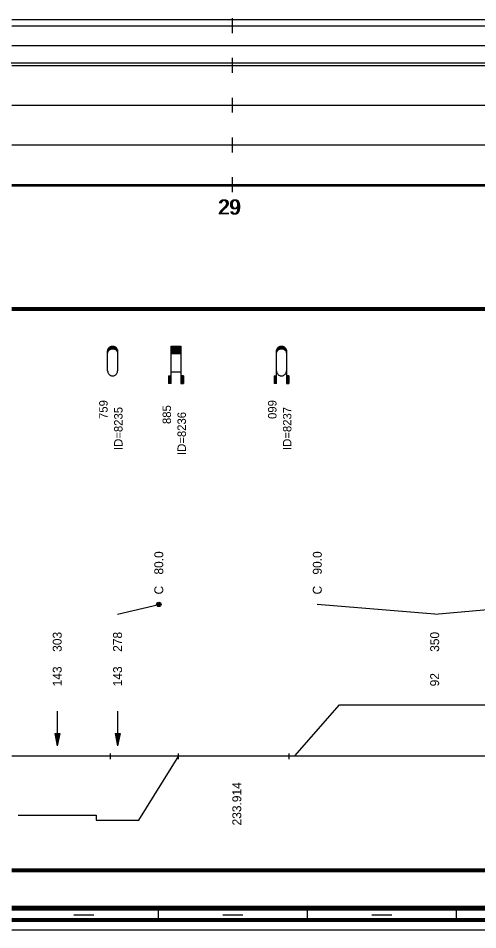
# Model space of a CAD drawing. Extents: x 2 to 10148, y 0 to 380.
# Drawn here: x 3156.8 to 3249.3, y 0 to 183.5 of the extents above; entities that cross this region are included whole.
import ezdxf

# ---------------------------------------------------------------- set-up
doc = ezdxf.new("R2010")
doc.units = 0
for name, color, linetype in [('CARA_S_OBJEKTY', 7, 'Continuous'), ('KRIV1_CARA', 7, 'Continuous'), ('KRIV1_TEXT', 7, 'Continuous'), ('OBJEKTY_TEXT', 7, 'Continuous'), ('OBJEKTY_TVAR', 7, 'Continuous'), ('RAM', 7, 'Continuous'), ('RYCHL_A', 7, 'Continuous'), ('RYCHL_B', 7, 'Continuous'), ('RYCHL_C', 7, 'Continuous'), ('RYCHL_RASTR', 7, 'Continuous'), ('RYCHL_STAN', 7, 'Continuous'), ('STAN_CARA', 7, 'Continuous')]:
    doc.layers.add(name, color=color, linetype=linetype)

msp = doc.modelspace()

# ---------------------------------------------------------------- linework, layer by layer
for p, q in [((3175.31, 35.51), (3175.31, 34.32)), ((3188.98, 35.51), (3188.98, 34.32)), ((3211.29, 35.51), (3211.29, 34.32))]:
    msp.add_line(p, q)
at = {"layer": 'CARA_S_OBJEKTY'}
for p, q in [((3155.54, 125.25), (4045.76, 125.25)), ((3155.54, 125), (4045.76, 125)), ((3155.54, 124.75), (4045.76, 124.75))]:
    msp.add_line(p, q, dxfattribs=at)
at = {"layer": 'KRIV1_CARA'}
for p, q in [((3212.49, 35), (3221.49, 45.29)), ((3221.49, 45.29), (3259.76, 45.29)), ((3155.54, 35), (4045.76, 35)), ((3181.09, 22.05), (3189.09, 35)), ((3156.8, 23.1), (3172.49, 23.1)), ((3172.49, 23.1), (3172.49, 22.05)), ((3172.49, 22.05), (3181.09, 22.05))]:
    msp.add_line(p, q, dxfattribs=at)
at = {"layer": 'KRIV1_TEXT'}
for p, q in [((3176.79, 63.5), (3185.09, 65.5)), ((3240.62, 63.5), (3216.99, 65.5)), ((3240.62, 63.5), (3262.16, 65.5)), ((3164.64, 44), (3164.64, 42.2)), ((3176.79, 44), (3176.79, 42.2)), ((3164.64, 42.2), (3164.64, 40)), ((3176.79, 42.2), (3176.79, 40)), ((3164.14, 39.5), (3164.64, 37)), ((3164.14, 39.5), (3165.14, 39.5)), ((3164.24, 39.5), (3164.64, 37.5)), ((3164.34, 39.5), (3164.64, 38)), ((3164.44, 39.5), (3164.64, 38.5)), ((3164.54, 39.5), (3164.64, 39)), ((3164.64, 40), (3164.64, 37)), ((3165.14, 39.5), (3164.64, 37)), ((3165.04, 39.5), (3164.64, 37.5)), ((3164.94, 39.5), (3164.64, 38)), ((3164.84, 39.5), (3164.64, 38.5)), ((3164.74, 39.5), (3164.64, 39)), ((3164.64, 39.5), (3164.64, 39.5)), ((3164.64, 39.5), (3164.64, 39.5)), ((3176.29, 39.5), (3176.79, 37)), ((3176.29, 39.5), (3177.29, 39.5)), ((3176.39, 39.5), (3176.79, 37.5)), ((3176.49, 39.5), (3176.79, 38)), ((3176.59, 39.5), (3176.79, 38.5)), ((3176.69, 39.5), (3176.79, 39)), ((3176.79, 40), (3176.79, 37)), ((3177.29, 39.5), (3176.79, 37)), ((3177.19, 39.5), (3176.79, 37.5)), ((3177.09, 39.5), (3176.79, 38)), ((3176.99, 39.5), (3176.79, 38.5)), ((3176.89, 39.5), (3176.79, 39)), ((3176.79, 39.5), (3176.79, 39.5)), ((3176.79, 39.5), (3176.79, 39.5))]:
    msp.add_line(p, q, dxfattribs=at)
for radius in [0.45, 0.3, 0.15]:
    msp.add_circle((3185.09, 65.5), radius, dxfattribs=at)
at = {"layer": 'OBJEKTY_TVAR'}
for p, q in [((3175.43, 117.43), (3175.55, 117.47)), ((3175.48, 117.45), (3176.1, 117.45)), ((3175.55, 117.47), (3175.69, 117.49)), ((3175.69, 117.49), (3175.8, 117.5)), ((3175.8, 117.5), (3175.93, 117.49)), ((3175.93, 117.49), (3176.06, 117.46)), ((3176.06, 117.46), (3176.17, 117.43)), ((3187.55, 109.99), (3187.55, 117.49)), ((3187.55, 117.49), (3189.55, 117.49)), ((3189.55, 117.49), (3189.55, 109.99)), ((3209.42, 117.43), (3209.54, 117.47)), ((3209.47, 117.45), (3210.09, 117.45)), ((3209.54, 117.47), (3209.68, 117.49)), ((3209.68, 117.49), (3209.79, 117.5)), ((3209.79, 117.5), (3209.92, 117.49)), ((3209.92, 117.49), (3210.05, 117.46)), ((3210.05, 117.46), (3210.16, 117.43)), ((3174.79, 116.5), (3174.8, 116.65)), ((3174.79, 116.55), (3174.97, 116.55)), ((3174.79, 112.5), (3174.79, 116.5)), ((3174.79, 116.5), (3174.94, 116.5)), ((3174.79, 116.45), (3174.91, 116.45)), ((3174.79, 116.4), (3174.88, 116.4)), ((3174.79, 116.35), (3174.86, 116.35)), ((3174.79, 116.3), (3174.84, 116.3)), ((3174.79, 116.25), (3174.83, 116.25)), ((3174.79, 116.2), (3174.82, 116.2)), ((3174.79, 116.15), (3174.81, 116.15)), ((3174.79, 115.98), (3174.8, 116.13)), ((3174.79, 116.1), (3174.8, 116.1)), ((3174.8, 116.65), (3174.84, 116.81)), ((3174.8, 116.65), (3175.05, 116.65)), ((3174.8, 116.6), (3175.01, 116.6)), ((3174.8, 116.13), (3174.84, 116.28)), ((3174.81, 116.7), (3175.1, 116.7)), ((3174.82, 116.75), (3175.16, 116.75)), ((3174.84, 116.81), (3174.9, 116.95)), ((3174.84, 116.8), (3175.22, 116.8)), ((3174.84, 116.28), (3174.9, 116.43)), ((3174.85, 116.85), (3175.3, 116.85)), ((3174.87, 116.9), (3175.41, 116.9)), ((3174.9, 116.95), (3174.96, 117.06)), ((3174.9, 116.95), (3175.56, 116.95)), ((3174.9, 116.43), (3174.96, 116.53)), ((3174.92, 117), (3176.66, 117)), ((3174.95, 117.05), (3176.63, 117.05)), ((3174.96, 117.06), (3175.05, 117.18)), ((3174.96, 116.53), (3175.05, 116.65)), ((3174.99, 117.1), (3176.59, 117.1)), ((3175.03, 117.15), (3176.55, 117.15)), ((3175.05, 117.18), (3175.14, 117.26)), ((3175.05, 116.65), (3175.14, 116.74)), ((3175.08, 117.2), (3176.5, 117.2)), ((3175.13, 117.25), (3176.45, 117.25)), ((3175.14, 117.26), (3175.27, 117.35)), ((3175.14, 116.74), (3175.27, 116.83)), ((3175.19, 117.3), (3176.39, 117.3)), ((3175.26, 117.35), (3176.32, 117.35)), ((3175.27, 117.35), (3175.4, 117.42)), ((3175.27, 116.83), (3175.4, 116.9)), ((3175.35, 117.4), (3176.23, 117.4)), ((3175.4, 117.42), (3175.43, 117.43)), ((3175.4, 116.9), (3175.43, 116.91)), ((3175.43, 116.91), (3175.55, 116.95)), ((3175.55, 116.95), (3175.69, 116.97)), ((3175.69, 116.97), (3175.8, 116.98)), ((3175.8, 116.98), (3175.93, 116.97)), ((3175.93, 116.97), (3176.06, 116.94)), ((3176.02, 116.95), (3176.68, 116.95)), ((3176.06, 116.94), (3176.17, 116.9)), ((3176.17, 117.43), (3176.28, 117.37)), ((3176.17, 116.9), (3176.71, 116.9)), ((3176.17, 116.9), (3176.28, 116.85)), ((3176.28, 117.37), (3176.35, 117.32)), ((3176.28, 116.85), (3176.73, 116.85)), ((3176.28, 116.85), (3176.35, 116.8)), ((3176.35, 117.32), (3176.5, 117.21)), ((3176.35, 116.8), (3176.5, 116.68)), ((3176.36, 116.8), (3176.74, 116.8)), ((3176.42, 116.75), (3176.76, 116.75)), ((3176.48, 116.7), (3176.77, 116.7)), ((3176.5, 117.21), (3176.58, 117.11)), ((3176.5, 116.68), (3176.58, 116.59)), ((3176.53, 116.65), (3176.78, 116.65)), ((3176.57, 116.6), (3176.78, 116.6)), ((3176.58, 117.11), (3176.67, 116.98)), ((3176.58, 116.59), (3176.67, 116.46)), ((3176.61, 116.55), (3176.79, 116.55)), ((3176.64, 116.5), (3176.79, 116.5)), ((3176.67, 116.98), (3176.71, 116.89)), ((3176.67, 116.46), (3176.71, 116.37)), ((3176.67, 116.45), (3176.79, 116.45)), ((3176.7, 116.4), (3176.79, 116.4)), ((3176.71, 116.89), (3176.75, 116.77)), ((3176.71, 116.37), (3176.75, 116.24)), ((3176.72, 116.35), (3176.79, 116.35)), ((3176.74, 116.3), (3176.79, 116.3)), ((3176.75, 116.77), (3176.78, 116.65)), ((3176.75, 116.25), (3176.79, 116.25)), ((3176.75, 116.24), (3176.78, 116.13)), ((3176.76, 116.2), (3176.79, 116.2)), ((3176.77, 116.15), (3176.79, 116.15)), ((3176.78, 116.65), (3176.79, 116.56)), ((3176.78, 116.13), (3176.79, 116.03)), ((3176.78, 116.1), (3176.79, 116.1)), ((3176.79, 116.56), (3176.79, 116.5)), ((3176.79, 116.5), (3176.79, 112.5)), ((3176.79, 116.03), (3176.79, 115.98)), ((3187.55, 117.44), (3189.55, 117.44)), ((3187.55, 117.39), (3189.55, 117.39)), ((3187.55, 117.34), (3189.55, 117.34)), ((3187.55, 117.29), (3189.55, 117.29)), ((3187.55, 117.24), (3189.55, 117.24)), ((3187.55, 117.19), (3189.55, 117.19)), ((3187.55, 117.14), (3189.55, 117.14)), ((3187.55, 117.09), (3189.55, 117.09)), ((3187.55, 117.04), (3189.55, 117.04)), ((3187.55, 116.99), (3189.55, 116.99)), ((3187.55, 116.94), (3189.55, 116.94)), ((3187.55, 116.89), (3189.55, 116.89)), ((3187.55, 116.84), (3189.55, 116.84)), ((3187.55, 116.79), (3189.55, 116.79)), ((3187.55, 116.74), (3189.55, 116.74)), ((3187.55, 116.69), (3189.55, 116.69)), ((3187.55, 116.64), (3189.55, 116.64)), ((3187.55, 116.59), (3189.55, 116.59)), ((3187.55, 116.54), (3189.55, 116.54)), ((3187.55, 116.49), (3189.55, 116.49)), ((3187.55, 116.44), (3189.55, 116.44)), ((3187.55, 116.39), (3189.55, 116.39)), ((3187.55, 116.34), (3189.55, 116.34)), ((3187.55, 116.29), (3189.55, 116.29)), ((3187.55, 116.24), (3189.55, 116.24)), ((3187.55, 116.19), (3189.55, 116.19)), ((3187.55, 116.14), (3189.55, 116.14)), ((3187.55, 116.09), (3189.55, 116.09)), ((3187.55, 116.04), (3189.55, 116.04)), ((3208.78, 116.5), (3208.79, 116.65)), ((3208.78, 116.55), (3208.96, 116.55)), ((3208.78, 110), (3208.78, 116.5)), ((3208.78, 116.5), (3208.93, 116.5)), ((3208.78, 116.45), (3208.9, 116.45)), ((3208.78, 116.4), (3208.87, 116.4)), ((3208.78, 116.35), (3208.85, 116.35)), ((3208.78, 116.3), (3208.83, 116.3)), ((3208.78, 116.25), (3208.82, 116.25)), ((3208.78, 116.2), (3208.81, 116.2)), ((3208.78, 116.15), (3208.8, 116.15)), ((3208.78, 115.98), (3208.79, 116.13)), ((3208.78, 116.1), (3208.79, 116.1)), ((3208.79, 116.65), (3208.83, 116.81)), ((3208.79, 116.65), (3209.04, 116.65)), ((3208.79, 116.6), (3209, 116.6)), ((3208.79, 116.13), (3208.83, 116.28)), ((3208.8, 116.7), (3209.09, 116.7)), ((3208.81, 116.75), (3209.15, 116.75)), ((3208.83, 116.81), (3208.89, 116.95)), ((3208.83, 116.8), (3209.21, 116.8)), ((3208.83, 116.28), (3208.89, 116.43)), ((3208.84, 116.85), (3209.29, 116.85)), ((3208.86, 116.9), (3209.4, 116.9)), ((3208.89, 116.95), (3208.95, 117.06)), ((3208.89, 116.95), (3209.55, 116.95)), ((3208.89, 116.43), (3208.95, 116.53)), ((3208.91, 117), (3210.65, 117)), ((3208.94, 117.05), (3210.62, 117.05)), ((3208.95, 117.06), (3209.04, 117.18)), ((3208.95, 116.53), (3209.04, 116.65)), ((3208.98, 117.1), (3210.58, 117.1)), ((3209.02, 117.15), (3210.54, 117.15)), ((3209.04, 117.18), (3209.13, 117.26)), ((3209.04, 116.65), (3209.13, 116.74)), ((3209.07, 117.2), (3210.49, 117.2)), ((3209.12, 117.25), (3210.44, 117.25)), ((3209.13, 117.26), (3209.26, 117.35)), ((3209.13, 116.74), (3209.26, 116.83)), ((3209.18, 117.3), (3210.38, 117.3)), ((3209.25, 117.35), (3210.31, 117.35)), ((3209.26, 117.35), (3209.39, 117.42)), ((3209.26, 116.83), (3209.39, 116.9)), ((3209.34, 117.4), (3210.22, 117.4)), ((3209.39, 117.42), (3209.42, 117.43)), ((3209.39, 116.9), (3209.42, 116.91)), ((3209.42, 116.91), (3209.54, 116.95)), ((3209.54, 116.95), (3209.68, 116.97)), ((3209.68, 116.97), (3209.79, 116.98)), ((3209.79, 116.98), (3209.92, 116.97)), ((3209.92, 116.97), (3210.05, 116.94)), ((3210.01, 116.95), (3210.67, 116.95)), ((3210.05, 116.94), (3210.16, 116.9)), ((3210.16, 117.43), (3210.27, 117.37)), ((3210.16, 116.9), (3210.27, 116.85)), ((3210.16, 116.9), (3210.7, 116.9)), ((3210.27, 117.37), (3210.34, 117.32)), ((3210.27, 116.85), (3210.72, 116.85)), ((3210.27, 116.85), (3210.34, 116.8)), ((3210.34, 117.32), (3210.49, 117.21)), ((3210.34, 116.8), (3210.49, 116.68)), ((3210.35, 116.8), (3210.73, 116.8)), ((3210.41, 116.75), (3210.75, 116.75)), ((3210.47, 116.7), (3210.76, 116.7)), ((3210.49, 117.21), (3210.57, 117.11)), ((3210.49, 116.68), (3210.57, 116.59)), ((3210.52, 116.65), (3210.77, 116.65)), ((3210.56, 116.6), (3210.77, 116.6)), ((3210.57, 117.11), (3210.66, 116.98)), ((3210.57, 116.59), (3210.66, 116.46)), ((3210.6, 116.55), (3210.78, 116.55)), ((3210.63, 116.5), (3210.78, 116.5)), ((3210.66, 116.98), (3210.7, 116.89)), ((3210.66, 116.46), (3210.7, 116.37)), ((3210.66, 116.45), (3210.78, 116.45)), ((3210.69, 116.4), (3210.78, 116.4)), ((3210.7, 116.89), (3210.74, 116.77)), ((3210.7, 116.37), (3210.74, 116.24)), ((3210.71, 116.35), (3210.78, 116.35)), ((3210.73, 116.3), (3210.78, 116.3)), ((3210.74, 116.77), (3210.77, 116.65)), ((3210.74, 116.25), (3210.78, 116.25)), ((3210.74, 116.24), (3210.77, 116.13)), ((3210.75, 116.2), (3210.78, 116.2)), ((3210.76, 116.15), (3210.78, 116.15)), ((3210.77, 116.65), (3210.78, 116.56)), ((3210.77, 116.13), (3210.78, 116.03)), ((3210.77, 116.1), (3210.78, 116.1)), ((3210.78, 116.56), (3210.78, 116.5)), ((3210.78, 116.5), (3210.78, 110)), ((3210.78, 116.03), (3210.78, 115.98)), ((3174.79, 112.5), (3174.8, 112.35)), ((3174.8, 112.35), (3174.84, 112.2)), ((3174.84, 112.2), (3174.9, 112.05)), ((3174.9, 112.05), (3174.96, 111.95)), ((3174.96, 111.95), (3175.05, 111.83)), ((3176.58, 111.9), (3176.67, 112.02)), ((3176.67, 112.02), (3176.71, 112.11)), ((3176.71, 112.11), (3176.75, 112.24)), ((3176.75, 112.24), (3176.78, 112.35)), ((3176.78, 112.35), (3176.79, 112.45)), ((3176.79, 112.45), (3176.79, 112.5)), ((3187.55, 112.3), (3189.55, 112.3)), ((3208.78, 112.5), (3208.79, 112.35)), ((3208.79, 112.35), (3208.83, 112.2)), ((3208.83, 112.2), (3208.89, 112.05)), ((3208.89, 112.05), (3208.95, 111.95)), ((3208.95, 111.95), (3209.04, 111.83)), ((3210.57, 111.9), (3210.66, 112.02)), ((3210.66, 112.02), (3210.7, 112.11)), ((3210.7, 112.11), (3210.74, 112.24)), ((3210.74, 112.24), (3210.77, 112.35)), ((3210.77, 112.35), (3210.78, 112.45)), ((3210.78, 112.45), (3210.78, 112.5)), ((3175.05, 111.83), (3175.14, 111.74)), ((3175.14, 111.74), (3175.27, 111.65)), ((3175.27, 111.65), (3175.4, 111.58)), ((3175.4, 111.58), (3175.43, 111.57)), ((3175.43, 111.57), (3175.55, 111.53)), ((3175.55, 111.53), (3175.69, 111.51)), ((3175.69, 111.51), (3175.8, 111.5)), ((3175.8, 111.5), (3175.93, 111.51)), ((3175.93, 111.51), (3176.06, 111.54)), ((3176.06, 111.54), (3176.17, 111.58)), ((3176.17, 111.58), (3176.28, 111.63)), ((3176.28, 111.63), (3176.35, 111.68)), ((3176.35, 111.68), (3176.5, 111.8)), ((3176.5, 111.8), (3176.58, 111.9)), ((3187.05, 111.49), (3187.55, 111.49)), ((3187.05, 111.49), (3187.05, 109.99)), ((3187.1, 111.49), (3187.1, 109.99)), ((3187.15, 111.49), (3187.15, 109.99)), ((3187.2, 111.49), (3187.2, 109.99)), ((3187.25, 111.49), (3187.25, 109.99)), ((3187.3, 111.49), (3187.3, 109.99)), ((3187.35, 111.49), (3187.35, 109.99)), ((3187.4, 111.49), (3187.4, 109.99)), ((3187.45, 111.49), (3187.45, 109.99)), ((3187.5, 111.49), (3187.5, 109.99)), ((3190.05, 111.49), (3189.55, 111.49)), ((3189.6, 111.49), (3189.6, 109.99)), ((3189.65, 111.49), (3189.65, 109.99)), ((3189.7, 111.49), (3189.7, 109.99)), ((3189.75, 111.49), (3189.75, 109.99)), ((3189.8, 111.49), (3189.8, 109.99)), ((3189.85, 111.49), (3189.85, 109.99)), ((3189.9, 111.49), (3189.9, 109.99)), ((3189.95, 111.49), (3189.95, 109.99)), ((3190, 111.49), (3190, 109.99)), ((3190.05, 111.49), (3190.05, 109.99)), ((3208.28, 111.5), (3208.78, 111.5)), ((3208.28, 111.5), (3208.28, 110)), ((3208.33, 111.5), (3208.33, 110)), ((3208.38, 111.5), (3208.38, 110)), ((3208.43, 111.5), (3208.43, 110)), ((3208.48, 111.5), (3208.48, 110)), ((3208.53, 111.5), (3208.53, 110)), ((3208.58, 111.5), (3208.58, 110)), ((3208.63, 111.5), (3208.63, 110)), ((3208.68, 111.5), (3208.68, 110)), ((3208.73, 111.5), (3208.73, 110)), ((3209.04, 111.83), (3209.13, 111.74)), ((3209.13, 111.74), (3209.26, 111.65)), ((3209.26, 111.65), (3209.39, 111.58)), ((3209.39, 111.58), (3209.42, 111.57)), ((3209.42, 111.57), (3209.54, 111.53)), ((3209.54, 111.53), (3209.68, 111.51)), ((3209.68, 111.51), (3209.79, 111.5)), ((3209.79, 111.5), (3209.92, 111.51)), ((3209.92, 111.51), (3210.05, 111.54)), ((3210.05, 111.54), (3210.16, 111.58)), ((3210.16, 111.58), (3210.27, 111.63)), ((3210.27, 111.63), (3210.34, 111.68)), ((3210.34, 111.68), (3210.49, 111.8)), ((3210.49, 111.8), (3210.57, 111.9)), ((3211.28, 111.5), (3210.78, 111.5)), ((3210.83, 111.5), (3210.83, 110)), ((3210.88, 111.5), (3210.88, 110)), ((3210.93, 111.5), (3210.93, 110)), ((3210.98, 111.5), (3210.98, 110)), ((3211.03, 111.5), (3211.03, 110)), ((3211.08, 111.5), (3211.08, 110)), ((3211.13, 111.5), (3211.13, 110)), ((3211.18, 111.5), (3211.18, 110)), ((3211.23, 111.5), (3211.23, 110)), ((3211.28, 111.5), (3211.28, 110)), ((3187.55, 109.99), (3187.05, 109.99)), ((3189.55, 109.99), (3190.05, 109.99)), ((3208.78, 110), (3208.28, 110)), ((3210.78, 110), (3211.28, 110))]:
    msp.add_line(p, q, dxfattribs=at)
at = {"layer": 'RAM'}
for p, q in [((3155.54, 4.75), (4045.76, 4.75)), ((3155.54, 4.5), (4045.76, 4.5)), ((3155.54, 4.25), (4045.76, 4.25)), ((3155.54, 4), (4045.76, 4)), ((3185, 2), (3185, 4)), ((3215, 2), (3215, 4)), ((3245, 2), (3245, 4)), ((3155.54, 2.25), (4045.76, 2.25)), ((3155.54, 2), (4045.76, 2)), ((3168, 3), (3172, 3)), ((3198, 3), (3202, 3)), ((3228, 3), (3232, 3)), ((3155.54, 1.75), (4045.76, 1.75)), ((3155.54, 0), (4045.76, 0))]:
    msp.add_line(p, q, dxfattribs=at)
at = {"layer": 'RYCHL_A'}
for p, q in [((2393.05, 174.5), (3156.9, 174.5)), ((3156.9, 174.5), (3782.41, 174.5))]:
    msp.add_line(p, q, dxfattribs=at)
at = {"layer": 'RYCHL_B'}
msp.add_line((3155.54, 178), (3664.85, 178), dxfattribs=at)
at = {"layer": 'RYCHL_C'}
msp.add_line((3155.54, 183.25), (3570.27, 183.25), dxfattribs=at)
at = {"layer": 'RYCHL_RASTR'}
for p, q in [((3199.91, 180.5), (3199.91, 183.5)), ((3155.54, 182), (4047.3, 182)), ((3199.91, 172.5), (3199.91, 175.5)), ((3155.54, 174), (4047.27, 174)), ((3199.91, 164.5), (3199.91, 167.5)), ((3155.54, 166), (4047.1, 166)), ((3155.54, 158), (4047.25, 158)), ((3199.91, 156.5), (3199.91, 159.5)), ((3199.91, 148.5), (3199.91, 151.5)), ((3155.54, 150), (4045.76, 150)), ((3155.54, 149.75), (4045.76, 149.75))]:
    msp.add_line(p, q, dxfattribs=at)
at = {"layer": 'STAN_CARA'}
for p, q in [((3155.54, 12.25), (3298.41, 12.25)), ((3155.54, 12), (3298.41, 12)), ((3155.54, 12), (3298.41, 12)), ((3155.54, 11.75), (3298.41, 11.75))]:
    msp.add_line(p, q, dxfattribs=at)

# ---------------------------------------------------------------- texts
at = {"layer": 'KRIV1_TEXT'}
for s, p in [('80.0', (3185.99, 71.5)), ('90.0', (3217.89, 71.5)), ('C', (3185.99, 67.5)), ('C', (3217.89, 67.5)), ('303', (3165.54, 55.95)), ('278', (3177.69, 55.95)), ('350', (3241.52, 55.95)), ('143', (3165.54, 49)), ('143', (3177.69, 49)), ('92', (3241.52, 49)), ('233.914', (3201.69, 21))]:
    msp.add_text(s, height=1.8, rotation=90, dxfattribs=at).set_placement(p)
at = {"layer": 'OBJEKTY_TEXT'}
for s, p in [('759', (3174.79, 102.83)), ('099', (3208.78, 102.83)), ('ID=8235', (3177.79, 96.59)), ('885', (3187.55, 101.81)), ('ID=8237', (3211.78, 96.59)), ('ID=8236', (3190.55, 95.58))]:
    msp.add_text(s, height=1.7, rotation=90, dxfattribs=at).set_placement(p)
at = {"layer": 'RYCHL_STAN'}
for p in [(3196.97, 144), (3197.22, 144)]:
    msp.add_text('29', height=3, dxfattribs=at).set_placement(p)

doc.saveas('drawing.dxf')
